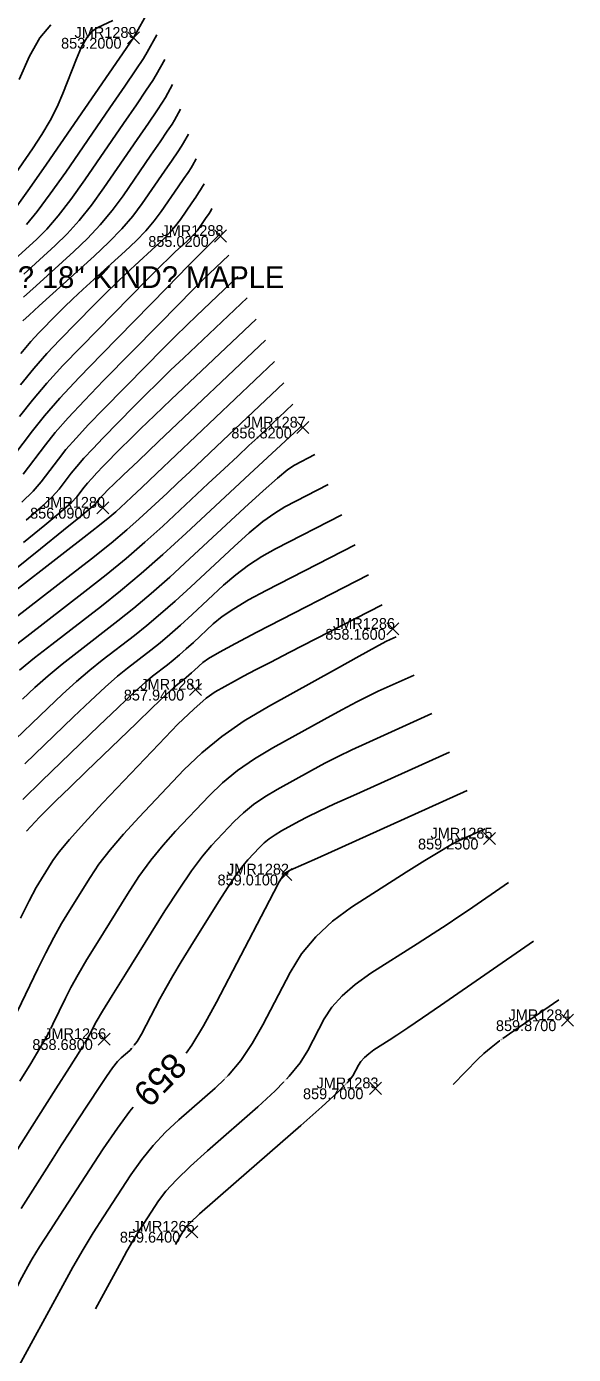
# Model space of a CAD drawing. Extents: x 1654928 to 1810050, y 486881 to 626330.
# Drawn here: x 1801553.7 to 1801614.3, y 489650.4 to 489797.4 of the extents above; entities that cross this region are included whole.
import ezdxf

# ---------------------------------------------------------------- set-up
doc = ezdxf.new("R2010")
doc.units = 0
for name, color, linetype in [('DT_X_Contour_Major', 7, 'Continuous'), ('DT_X_Contour_Minor', 7, 'Continuous'), ('SV_X_Random_Point', 7, 'Continuous'), ('SV_X_Text_Elevation', 7, 'Continuous'), ('SV_X_Text_Name', 7, 'Continuous'), ('VG_X_Text', 7, 'Continuous')]:
    doc.layers.add(name, color=color, linetype=linetype)

msp = doc.modelspace()

# ---------------------------------------------------------------- linework, layer by layer
at = {"layer": 'DT_X_Contour_Major'}
for points in [[(1801563.31, 489798.04), (1801561.64, 489797.28), (1801561.02, 489796.85), (1801560.42, 489796.12), (1801559.83, 489795.11), (1801559.26, 489793.81), (1801557.75, 489789.94), (1801557.12, 489788.47), (1801556.35, 489786.97), (1801555.45, 489785.42), (1801554.41, 489783.84), (1801551.46, 489779.56)], [(1801570.8, 489788.21), (1801570.13, 489787), (1801569.86, 489786.56), (1801569.33, 489785.77), (1801568.55, 489784.62), (1801567.52, 489783.12), (1801564.43, 489778.64), (1801563.22, 489776.99), (1801561.91, 489775.41), (1801560.5, 489773.9), (1801558.99, 489772.45), (1801554.81, 489768.67), (1801553.41, 489767.41)], [(1801575.15, 489774.46), (1801575.12, 489774.41), (1801575.03, 489774.27), (1801575, 489774.24), (1801574.97, 489774.2), (1801574.94, 489774.16), (1801574.79, 489774.03), (1801574.41, 489773.65), (1801571.66, 489770.86), (1801569.29, 489768.44), (1801562.07, 489761.1), (1801559.56, 489758.51), (1801557.44, 489756.23), (1801555.73, 489754.27), (1801554.4, 489752.62), (1801551.4, 489748.65)], [(1801580.2, 489762.64), (1801568.37, 489751.43), (1801566.13, 489749.29), (1801564.45, 489747.7), (1801563.36, 489746.65), (1801562.84, 489746.15), (1801562.22, 489745.51), (1801562, 489745.29), (1801561.82, 489745.1), (1801561.67, 489744.93), (1801561.56, 489744.79), (1801561.32, 489744.47), (1801560.87, 489744.07), (1801559.72, 489743.11), (1801557.85, 489741.6), (1801555.29, 489739.54), (1801547.49, 489733.3)], [(1801585.69, 489749.98), (1801583.41, 489748.81), (1801582.7, 489748.33), (1801581.54, 489747.38), (1801579.94, 489745.96), (1801577.88, 489744.07), (1801571.8, 489738.42), (1801569.6, 489736.41), (1801567.54, 489734.59), (1801565.63, 489732.98), (1801563.86, 489731.57), (1801559.34, 489728.08), (1801557.69, 489726.78), (1801556.13, 489725.48), (1801554.67, 489724.19), (1801553.29, 489722.91)], [(1801593.12, 489733.34), (1801582.82, 489728.05), (1801580.79, 489727.01), (1801579.11, 489726.13), (1801577.78, 489725.43), (1801576.79, 489724.89), (1801574.63, 489723.7), (1801573.63, 489723), (1801572.26, 489721.81), (1801570.51, 489720.12), (1801568.38, 489717.92), (1801562.21, 489711.41), (1801560.13, 489709.18), (1801558.5, 489707.38), (1801557.34, 489705.99), (1801556.64, 489705.03), (1801555.39, 489703.02), (1801554.82, 489702.04), (1801554.05, 489700.58), (1801553.09, 489698.66)], [(1801602.57, 489712.79), (1801585.98, 489705.31), (1801582.95, 489703.95), (1801582.54, 489703.76), (1801582.42, 489703.69), (1801582.39, 489703.67), (1801582.36, 489703.65), (1801582.34, 489703.62), (1801582.27, 489703.56), (1801582.25, 489703.53), (1801582.21, 489703.48), (1801582.17, 489703.42), (1801582.12, 489703.34), (1801581.97, 489703.1), (1801581.74, 489702.66), (1801581.13, 489701.52), (1801580.17, 489699.67), (1801574.79, 489689.36), (1801573.35, 489686.72), (1801572.06, 489684.6), (1801571.41, 489683.71)], [(1801565.56, 489677.72), (1801565.2, 489677.29), (1801563.82, 489675.41), (1801562.25, 489673.1), (1801557.84, 489666.36), (1801556.35, 489664.08), (1801555.19, 489662.27), (1801554.36, 489660.95), (1801553.87, 489660.1), (1801552.99, 489658.48), (1801552.67, 489657.76), (1801552.38, 489656.83), (1801552.12, 489655.67), (1801551.88, 489654.3), (1801551.27, 489650.34)]]:
    msp.add_lwpolyline(points, dxfattribs=at)
at = {"layer": 'DT_X_Contour_Minor'}
for points in [[(1801567.31, 489799.21), (1801565.6, 489796.12), (1801555.96, 489782.14), (1801554.08, 489779.45), (1801552.59, 489777.39)], [(1801556.44, 489797.57), (1801555.23, 489796.12), (1801554.06, 489794.1), (1801552.91, 489791.49)], [(1801568.18, 489796.46), (1801567.12, 489794.54), (1801566.69, 489793.84), (1801565.86, 489792.58), (1801564.62, 489790.76), (1801562.98, 489788.38), (1801558.08, 489781.26), (1801556.37, 489778.84), (1801554.92, 489776.9), (1801553.73, 489775.45)], [(1801569.05, 489793.71), (1801568.12, 489792.02), (1801567.74, 489791.41), (1801567.01, 489790.31), (1801565.93, 489788.71), (1801564.5, 489786.62), (1801560.2, 489780.39), (1801558.65, 489778.22), (1801557.25, 489776.4), (1801555.98, 489774.93), (1801554.86, 489773.8), (1801552.04, 489771.25)], [(1801569.92, 489790.96), (1801569.12, 489789.51), (1801568.8, 489788.99), (1801568.17, 489788.04), (1801567.24, 489786.67), (1801566.01, 489784.87), (1801562.32, 489779.51), (1801560.94, 489777.61), (1801559.58, 489775.91), (1801558.24, 489774.41), (1801556.92, 489773.13), (1801553.43, 489769.96)], [(1801571.67, 489785.46), (1801571.13, 489784.48), (1801570.91, 489784.13), (1801570.49, 489783.5), (1801569.86, 489782.57), (1801569.03, 489781.37), (1801566.55, 489777.77), (1801565.52, 489776.39), (1801564.3, 489774.96), (1801562.87, 489773.49), (1801561.25, 489771.96), (1801555.15, 489766.44), (1801554.04, 489765.43), (1801553.33, 489764.78)], [(1801572.54, 489782.71), (1801572.13, 489781.97), (1801571.97, 489781.71), (1801571.65, 489781.22), (1801571.17, 489780.53), (1801570.55, 489779.61), (1801568.67, 489776.89), (1801567.89, 489775.85), (1801566.96, 489774.77), (1801565.89, 489773.66), (1801564.66, 489772.5), (1801561.2, 489769.36), (1801559.97, 489768.24), (1801558.87, 489767.22), (1801557.92, 489766.3), (1801557.1, 489765.49), (1801555.1, 489763.45), (1801554.22, 489762.5), (1801553.1, 489761.16)], [(1801573.41, 489779.96), (1801573.13, 489779.46), (1801573.02, 489779.28), (1801572.81, 489778.95), (1801572.49, 489778.48), (1801572.06, 489777.86), (1801570.79, 489776.02), (1801570.26, 489775.31), (1801569.63, 489774.58), (1801568.9, 489773.83), (1801568.07, 489773.04), (1801565.73, 489770.92), (1801564.78, 489770.04), (1801563.7, 489769.01), (1801562.5, 489767.82), (1801561.16, 489766.47), (1801557.42, 489762.67), (1801556, 489761.17), (1801554.55, 489759.51), (1801553.06, 489757.71)], [(1801574.28, 489777.21), (1801574.14, 489776.95), (1801574.08, 489776.85), (1801573.96, 489776.68), (1801573.57, 489776.11), (1801572.91, 489775.14), (1801572.63, 489774.77), (1801572.3, 489774.39), (1801571.92, 489773.99), (1801571.49, 489773.58), (1801570.26, 489772.47), (1801569.6, 489771.85), (1801568.54, 489770.8), (1801567.08, 489769.34), (1801565.22, 489767.46), (1801559.74, 489761.89), (1801557.78, 489759.84), (1801556, 489757.87), (1801554.39, 489755.99), (1801552.97, 489754.19)], [(1801576.15, 489772.06), (1801573.98, 489770), (1801573.28, 489769.32), (1801572.13, 489768.17), (1801570.51, 489766.54), (1801568.43, 489764.43), (1801562.28, 489758.17), (1801560.15, 489755.97), (1801558.37, 489754.05), (1801556.93, 489752.41), (1801555.83, 489751.05), (1801553.38, 489747.82)], [(1801577.16, 489769.7), (1801572.58, 489765.36), (1801571.49, 489764.32), (1801570.21, 489763.05), (1801568.72, 489761.57), (1801567.04, 489759.86), (1801562.27, 489755.01), (1801560.61, 489753.3), (1801559.23, 489751.81), (1801558.11, 489750.54), (1801557.27, 489749.49), (1801555.37, 489746.98), (1801554.47, 489745.94), (1801553.22, 489744.71)], [(1801578.18, 489767.35), (1801571.18, 489760.71), (1801569.7, 489759.31), (1801568.29, 489757.94), (1801566.93, 489756.6), (1801565.64, 489755.29), (1801562.25, 489751.84), (1801561.08, 489750.63), (1801560.09, 489749.57), (1801559.3, 489748.67), (1801558.7, 489747.92), (1801557.35, 489746.14), (1801556.6, 489745.32), (1801555.38, 489744.17), (1801553.69, 489742.72)], [(1801579.19, 489764.99), (1801569.77, 489756.07), (1801567.92, 489754.3), (1801566.37, 489752.82), (1801565.15, 489751.62), (1801564.24, 489750.72), (1801562.23, 489748.68), (1801561.54, 489747.96), (1801560.96, 489747.33), (1801560.49, 489746.8), (1801560.13, 489746.36), (1801559.33, 489745.3), (1801558.74, 489744.69), (1801557.55, 489743.64), (1801555.77, 489742.16), (1801553.4, 489740.24)], [(1801581.21, 489760.28), (1801568.14, 489747.89), (1801566.52, 489746.35), (1801565.38, 489745.28), (1801564.73, 489744.67), (1801563.64, 489743.65), (1801562.97, 489743.09), (1801561.81, 489742.15), (1801560.14, 489740.84), (1801557.97, 489739.16), (1801551.52, 489734.17)], [(1801582.23, 489757.92), (1801574.8, 489750.88), (1801573.26, 489749.43), (1801571.83, 489748.08), (1801570.51, 489746.85), (1801569.31, 489745.72), (1801566.23, 489742.86), (1801564.87, 489741.65), (1801563.11, 489740.18), (1801560.95, 489738.44), (1801558.37, 489736.43), (1801550.97, 489730.72)], [(1801583.24, 489755.57), (1801579.35, 489751.88), (1801578.38, 489750.97), (1801577.15, 489749.81), (1801575.65, 489748.41), (1801573.88, 489746.77), (1801568.83, 489742.07), (1801566.86, 489740.29), (1801564.77, 489738.49), (1801562.55, 489736.66), (1801560.2, 489734.81), (1801553.76, 489729.84), (1801551.57, 489728.14)], [(1801584.25, 489753.21), (1801583.9, 489752.88), (1801578.46, 489747.82), (1801571.42, 489741.27), (1801568.85, 489738.93), (1801566.43, 489736.8), (1801564.16, 489734.89), (1801562.03, 489733.19), (1801556.55, 489728.96), (1801554.63, 489727.46), (1801552.98, 489726.11)], [(1801587.17, 489746.65), (1801582.37, 489744.19), (1801581.25, 489743.51), (1801579.93, 489742.56), (1801578.42, 489741.32), (1801576.73, 489739.79), (1801571.94, 489735.34), (1801570.21, 489733.76), (1801568.58, 489732.33), (1801567.08, 489731.06), (1801565.69, 489729.95), (1801562.13, 489727.21), (1801560.75, 489726.1), (1801559.29, 489724.85), (1801557.74, 489723.46), (1801556.11, 489721.92), (1801551.64, 489717.61)], [(1801588.66, 489743.32), (1801581.33, 489739.56), (1801579.79, 489738.7), (1801578.32, 489737.74), (1801576.91, 489736.68), (1801575.57, 489735.51), (1801572.08, 489732.27), (1801570.81, 489731.11), (1801569.63, 489730.06), (1801568.53, 489729.14), (1801567.52, 489728.33), (1801564.92, 489726.33), (1801563.82, 489725.43), (1801562.45, 489724.23), (1801560.82, 489722.73), (1801558.93, 489720.93), (1801553.54, 489715.73)], [(1801590.15, 489740), (1801580.29, 489734.93), (1801578.34, 489733.89), (1801576.71, 489732.92), (1801575.4, 489732.04), (1801574.42, 489731.23), (1801572.22, 489729.19), (1801571.42, 489728.46), (1801570.67, 489727.8), (1801569.98, 489727.22), (1801569.34, 489726.71), (1801567.71, 489725.45), (1801566.88, 489724.75), (1801565.61, 489723.6), (1801563.9, 489721.99), (1801561.75, 489719.94), (1801555.44, 489713.85), (1801553.33, 489711.81)], [(1801591.63, 489736.67), (1801579.25, 489730.31), (1801576.88, 489729.07), (1801575.1, 489728.1), (1801573.89, 489727.4), (1801573.26, 489726.95), (1801572.35, 489726.11), (1801572.03, 489725.81), (1801571.72, 489725.54), (1801571.43, 489725.3), (1801571.17, 489725.09), (1801570.5, 489724.57), (1801570.02, 489724.15), (1801569.09, 489723.29), (1801567.71, 489721.97), (1801565.88, 489720.22), (1801560.4, 489714.93), (1801558.53, 489713.12), (1801557.04, 489711.67), (1801555.93, 489710.57), (1801555.19, 489709.82), (1801553.74, 489708.28)], [(1801594.7, 489729.82), (1801594.03, 489729.52), (1801593.56, 489729.27), (1801592.41, 489728.65), (1801590.58, 489727.65), (1801588.09, 489726.27), (1801580.55, 489722.1), (1801577.84, 489720.49), (1801575.37, 489718.78), (1801573.15, 489716.97), (1801571.17, 489715.06), (1801566.22, 489709.84), (1801564.49, 489707.96), (1801563.01, 489706.22), (1801561.77, 489704.62), (1801560.79, 489703.17), (1801558.49, 489699.49), (1801557.62, 489698.06), (1801556.75, 489696.5), (1801555.87, 489694.83), (1801554.99, 489693.03), (1801552.75, 489688.36)], [(1801596.67, 489725.57), (1801592.68, 489723.77), (1801591.66, 489723.28), (1801590.33, 489722.6), (1801588.68, 489721.72), (1801586.7, 489720.64), (1801581.02, 489717.51), (1801578.98, 489716.29), (1801577.13, 489715), (1801575.45, 489713.64), (1801573.96, 489712.2), (1801570.24, 489708.27), (1801568.86, 489706.73), (1801567.51, 489705.06), (1801566.2, 489703.25), (1801564.93, 489701.31), (1801561.59, 489695.97), (1801560.43, 489694.08), (1801559.45, 489692.42), (1801558.66, 489690.99), (1801558.05, 489689.79), (1801556.67, 489686.91), (1801556.43, 489686.45)], [(1801598.63, 489721.31), (1801591.32, 489718.01), (1801589.77, 489717.29), (1801588.25, 489716.56), (1801586.77, 489715.8), (1801585.32, 489715.02), (1801581.5, 489712.91), (1801580.13, 489712.09), (1801578.88, 489711.23), (1801577.76, 489710.31), (1801576.75, 489709.34), (1801574.25, 489706.7), (1801573.22, 489705.5), (1801572.02, 489703.9), (1801570.64, 489701.88), (1801569.08, 489699.46), (1801564.69, 489692.44), (1801563.23, 489690.1), (1801562.15, 489688.34), (1801561.44, 489687.16), (1801561.11, 489686.56), (1801560.71, 489685.73), (1801560.37, 489685.13), (1801560.16, 489684.79)], [(1801600.6, 489717.05), (1801589.96, 489712.25), (1801587.87, 489711.3), (1801586.17, 489710.51), (1801584.86, 489709.87), (1801583.93, 489709.39), (1801581.98, 489708.31), (1801581.27, 489707.89), (1801580.63, 489707.45), (1801580.06, 489706.98), (1801579.55, 489706.48), (1801578.26, 489705.13), (1801577.7, 489704.46), (1801576.97, 489703.45), (1801576.07, 489702.11), (1801575.01, 489700.45), (1801571.95, 489695.56), (1801570.87, 489693.81), (1801569.94, 489692.26), (1801569.16, 489690.89), (1801568.52, 489689.71), (1801567, 489686.8), (1801566.46, 489685.81), (1801565.98, 489685.01), (1801565.67, 489684.6)], [(1801604.54, 489708.53), (1801601.59, 489707.2), (1801600.76, 489706.77), (1801599.51, 489706.05), (1801597.86, 489705.04), (1801595.79, 489703.73), (1801589.74, 489699.86), (1801587.62, 489698.32), (1801585.78, 489696.6), (1801584.22, 489694.7), (1801582.94, 489692.62), (1801579.92, 489686.83), (1801578.74, 489684.76), (1801577.47, 489682.91), (1801576.1, 489681.27), (1801575.96, 489681.14)], [(1801607.12, 489702.6), (1801602.71, 489699.55), (1801601.64, 489698.83), (1801600.34, 489697.96), (1801598.79, 489696.95), (1801597, 489695.8), (1801591.9, 489692.55), (1801590.15, 489691.31), (1801588.7, 489690.06), (1801587.56, 489688.79), (1801586.72, 489687.5), (1801584.91, 489684.02), (1801584.06, 489682.65), (1801582.85, 489681.15), (1801582.54, 489680.84)], [(1801609.9, 489696.11), (1801599.61, 489689), (1801597.61, 489687.62), (1801595.99, 489686.51), (1801594.76, 489685.69), (1801593.93, 489685.14), (1801592.23, 489684.06), (1801591.65, 489683.64), (1801591.17, 489683.23), (1801590.78, 489682.8), (1801590.51, 489682.37), (1801589.9, 489681.21), (1801589.37, 489680.54), (1801589.23, 489680.4)], [(1801612.69, 489689.62), (1801607.24, 489685.86), (1801606.5, 489685.33)], [(1801556.23, 489686.07), (1801556.05, 489685.71), (1801555.23, 489684.26), (1801554.22, 489682.56), (1801553, 489680.62)], [(1801606.16, 489685.09), (1801606.15, 489685.08), (1801605.2, 489684.35), (1801604.39, 489683.67), (1801603.73, 489683.04), (1801600.99, 489680.22)], [(1801559.94, 489684.44), (1801559.64, 489683.93), (1801558.51, 489682.13), (1801557, 489679.75), (1801552.45, 489672.59)], [(1801565.41, 489684.27), (1801565.17, 489684.01), (1801564.24, 489683.2), (1801563.83, 489682.77), (1801563.28, 489682.07), (1801562.59, 489681.12), (1801561.78, 489679.91), (1801559.43, 489676.32), (1801558.54, 489674.95), (1801557.62, 489673.54), (1801556.68, 489672.08), (1801555.73, 489670.58), (1801553.14, 489666.51)], [(1801575.66, 489680.84), (1801574.64, 489679.85), (1801570.61, 489676.34), (1801569.15, 489674.97), (1801567.78, 489673.5), (1801566.5, 489671.92), (1801565.31, 489670.23), (1801562.28, 489665.6), (1801561.14, 489663.82), (1801560.01, 489661.96), (1801558.88, 489660.01), (1801557.75, 489657.98), (1801552.49, 489648.31)], [(1801582.25, 489680.53), (1801581.29, 489679.53), (1801579.37, 489677.77), (1801573.8, 489672.91), (1801571.89, 489671.19), (1801570.35, 489669.7), (1801569.18, 489668.42), (1801568.37, 489667.37), (1801566.72, 489664.84), (1801566.1, 489663.87), (1801565.48, 489662.85), (1801564.86, 489661.79), (1801564.25, 489660.68), (1801561.38, 489655.41)], [(1801588.93, 489680.11), (1801588.23, 489679.4), (1801586.47, 489677.78), (1801584.11, 489675.69), (1801576.98, 489669.47), (1801574.63, 489667.42), (1801572.92, 489665.9), (1801571.86, 489664.93), (1801571.43, 489664.5), (1801571.15, 489664.08), (1801571.05, 489663.92), (1801570.95, 489663.75), (1801570.85, 489663.57), (1801570.74, 489663.39), (1801570.26, 489662.51)]]:
    msp.add_lwpolyline(points, dxfattribs=at)
at = {"layer": 'SV_X_Random_Point'}
for p, q in [((1801564.94, 489795.45), (1801566.27, 489796.79)), ((1801564.94, 489796.79), (1801566.27, 489795.45)), ((1801574.57, 489773.51), (1801575.91, 489774.85)), ((1801574.57, 489774.85), (1801575.91, 489773.51)), ((1801583.69, 489752.31), (1801585.02, 489753.64)), ((1801583.69, 489753.64), (1801585.02, 489752.31)), ((1801561.54, 489743.42), (1801562.87, 489744.76)), ((1801561.54, 489744.76), (1801562.87, 489743.42)), ((1801593.64, 489730.01), (1801594.97, 489731.34)), ((1801593.64, 489731.34), (1801594.97, 489730.01)), ((1801571.78, 489723.29), (1801573.12, 489724.62)), ((1801571.78, 489724.62), (1801573.12, 489723.29)), ((1801604.36, 489706.8), (1801605.69, 489708.13)), ((1801604.36, 489708.13), (1801605.69, 489706.8)), ((1801581.81, 489702.81), (1801583.14, 489704.15)), ((1801581.81, 489704.15), (1801583.14, 489702.81)), ((1801612.99, 489686.68), (1801614.33, 489688.02)), ((1801612.99, 489688.02), (1801614.33, 489686.68)), ((1801561.66, 489684.59), (1801563, 489685.93)), ((1801561.66, 489685.93), (1801563, 489684.59)), ((1801591.73, 489679.14), (1801593.06, 489680.48)), ((1801591.73, 489680.48), (1801593.06, 489679.14)), ((1801571.38, 489663.26), (1801572.71, 489664.59)), ((1801571.38, 489664.59), (1801572.71, 489663.26))]:
    msp.add_line(p, q, dxfattribs=at)

# ---------------------------------------------------------------- texts
at = {"layer": 'DT_X_Contour_Major'}
msp.add_text('859', height=2.8, rotation=225.6378, dxfattribs=at).set_placement((1801569.73, 489683.97))
at = {"layer": 'DT_X_Contour_Minor'}
for s, rotation, p in [('858', 242.8419, (1801556.34, 489686.43)), ('859', 238.5887, (1801560.08, 489684.79)), ('860', 215.5093, (1801606.43, 489685.36)), ('859', 230.7886, (1801565.6, 489684.59)), ('859', 224.2189, (1801575.87, 489681.15)), ('859', 226.1935, (1801582.46, 489680.85)), ('860', 225.0394, (1801589.15, 489680.42))]:
    msp.add_text(s, height=0.14, rotation=rotation, dxfattribs=at).set_placement(p)
at = {"layer": 'SV_X_Text_Elevation'}
for s, p in [('853.2000', (1801557.57, 489794.92)), ('855.0200', (1801567.23, 489772.98)), ('856.8200', (1801576.43, 489751.77)), ('856.0900', (1801554.14, 489742.89)), ('858.1600', (1801586.84, 489729.48)), ('857.9400', (1801564.52, 489722.75)), ('859.2500', (1801597.11, 489706.26)), ('859.0100', (1801574.9, 489702.28)), ('859.8700', (1801605.74, 489686.15)), ('858.6800', (1801554.39, 489684.06)), ('859.7000', (1801584.37, 489678.61)), ('859.6400', (1801564.08, 489662.73))]:
    msp.add_text(s, height=1.2, dxfattribs=at).set_placement(p)
at = {"layer": 'SV_X_Text_Name'}
for s, p in [('JMR1289', (1801559.06, 489796.12)), ('JMR1288', (1801568.69, 489774.18)), ('JMR1287', (1801577.81, 489752.97)), ('JMR1280', (1801555.57, 489744.09)), ('JMR1286', (1801587.69, 489730.68)), ('JMR1281', (1801566.35, 489723.95)), ('JMR1285', (1801598.49, 489707.46)), ('JMR1282', (1801575.95, 489703.48)), ('JMR1284', (1801607.13, 489687.35)), ('JMR1266', (1801555.7, 489685.26)), ('JMR1283', (1801585.86, 489679.81)), ('JMR1265', (1801565.49, 489663.93))]:
    msp.add_text(s, height=1.2, dxfattribs=at).set_placement(p)
at = {"layer": 'VG_X_Text'}
msp.add_text('SIZE? 18" KIND? MAPLE', height=2.4, dxfattribs=at).set_placement((1801545.65, 489768.43))

doc.saveas('drawing.dxf')
